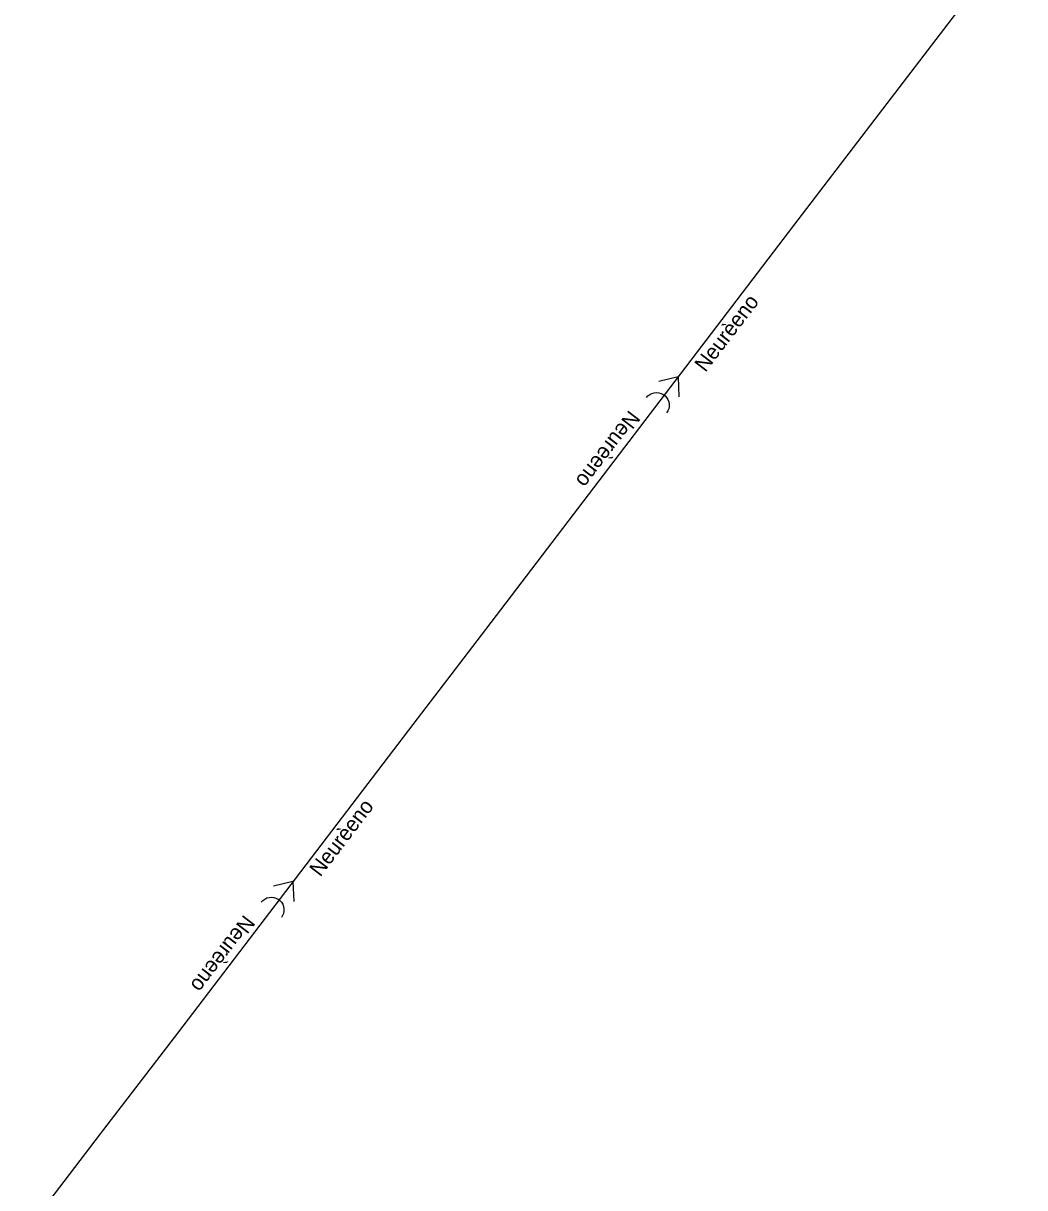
# Model space of a CAD drawing. Extents: x -606452 to -604459, y -1157823 to -1156972.
# Drawn here: x -605975.39 to -605957.74, y -1157569.6 to -1157549.09 of the extents above; entities that cross this region are included whole.
import ezdxf

# ---------------------------------------------------------------- set-up
doc = ezdxf.new("R2010")
doc.units = 0
doc.layers.add('Stoka', color=7, linetype='Continuous')

msp = doc.modelspace()

# ---------------------------------------------------------------- linework, layer by layer
at = {"layer": 'Stoka'}
for points in [[(-605957.744, -1157547.323), (-605959.101, -1157549.1)], [(-605959.101, -1157549.1), (-605960.458, -1157550.877)], [(-605960.458, -1157550.877), (-605961.815, -1157552.654)], [(-605961.815, -1157552.654), (-605963.172, -1157554.431)], [(-605963.172, -1157554.431), (-605964.529, -1157556.208)], [(-605963.851, -1157555.318), (-605964.191, -1157555.397)], [(-605963.85, -1157555.318), (-605963.836, -1157555.669)], [(-605964.409, -1157555.681), (-605964.381, -1157555.65), (-605964.348, -1157555.626), (-605964.311, -1157555.608), (-605964.271, -1157555.596), (-605964.23, -1157555.593), (-605964.189, -1157555.597), (-605964.149, -1157555.608), (-605964.112, -1157555.627), (-605964.079, -1157555.652), (-605964.052, -1157555.683), (-605964.03, -1157555.718), (-605964.016, -1157555.756), (-605964.008, -1157555.797), (-605964.008, -1157555.838), (-605964.016, -1157555.879), (-605964.031, -1157555.917), (-605964.053, -1157555.952)], [(-605964.529, -1157556.208), (-605965.886, -1157557.986)], [(-605965.886, -1157557.986), (-605967.243, -1157559.763)], [(-605967.243, -1157559.763), (-605968.6, -1157561.54)], [(-605968.6, -1157561.54), (-605969.957, -1157563.317)], [(-605969.957, -1157563.317), (-605971.315, -1157565.094)], [(-605970.637, -1157564.204), (-605970.977, -1157564.283)], [(-605970.636, -1157564.204), (-605970.621, -1157564.555)], [(-605971.194, -1157564.567), (-605971.166, -1157564.536), (-605971.133, -1157564.512), (-605971.096, -1157564.493), (-605971.056, -1157564.482), (-605971.015, -1157564.479), (-605970.974, -1157564.483), (-605970.935, -1157564.494), (-605970.898, -1157564.513), (-605970.865, -1157564.538), (-605970.837, -1157564.569), (-605970.816, -1157564.604), (-605970.801, -1157564.642), (-605970.794, -1157564.683), (-605970.794, -1157564.724), (-605970.802, -1157564.765), (-605970.817, -1157564.803), (-605970.839, -1157564.838)], [(-605971.315, -1157565.094), (-605972.672, -1157566.871)], [(-605972.672, -1157566.871), (-605974.029, -1157568.649)], [(-605974.029, -1157568.649), (-605975.386, -1157570.426)]]:
    msp.add_lwpolyline(points, dxfattribs=at)

# ---------------------------------------------------------------- texts
for rotation, p in [(52.6336, (-605963.369, -1157555.249)), (232.6337, (-605964.712, -1157555.888)), (52.6336, (-605970.154, -1157564.135)), (232.6337, (-605971.498, -1157564.774))]:
    msp.add_text('Neurèeno', height=0.2683, rotation=rotation, dxfattribs=at).set_placement(p)

doc.saveas('drawing.dxf')
